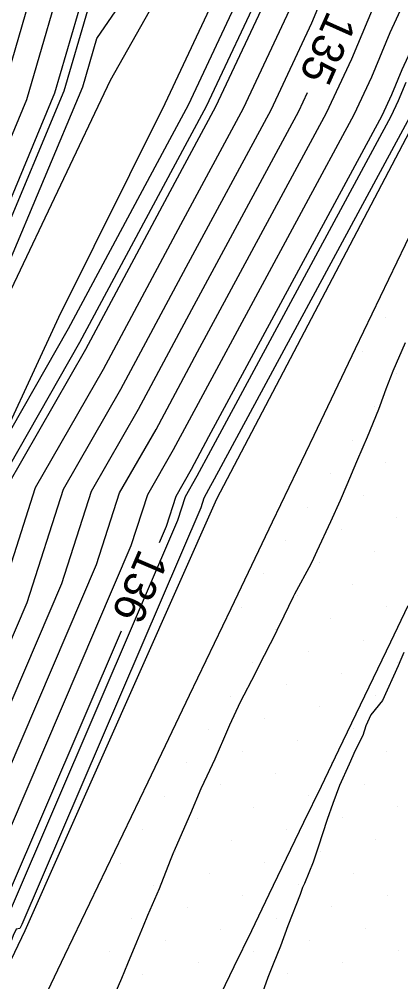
# Model space of a CAD drawing. Extents: x 2354170 to 2357230, y 866100 to 868290.
# Drawn here: x 2355778.3 to 2355802.1, y 867254.1 to 867314.2 of the extents above; entities that cross this region are included whole.
import ezdxf

# ---------------------------------------------------------------- set-up
doc = ezdxf.new("R2010")
doc.units = 0
for name, color, linetype in [('Default', 7, 'Continuous'), ('DTM Contours Major', 7, 'Continuous'), ('DTM Contours Major Text', 7, 'Continuous'), ('DTM Contours Minor', 7, 'Continuous'), ('Exist DTM Breakline', 7, 'Continuous'), ('Exist DTM Scan Elevation Point', 7, 'Continuous'), ('Exist Roads EOP', 7, 'Continuous'), ('PH Exist DTM Breakline', 7, 'Continuous')]:
    doc.layers.add(name, color=color, linetype=linetype)

msp = doc.modelspace()

# ---------------------------------------------------------------- linework, layer by layer
at = {"layer": 'Default'}
for points in [[(2355830.909, 867371.258), (2355825.778, 867361.266), (2355825.647, 867361.025), (2355824.381, 867359.044), (2355815.574, 867340.504), (2355814.203, 867337.555), (2355813.447, 867335.911), (2355812.786, 867333.998), (2355802.169, 867311.033), (2355801.525, 867309.478), (2355800.909, 867308.166), (2355790.104, 867288.131), (2355789.011, 867286.088), (2355788.052, 867284.414), (2355787.446, 867282.521), (2355787.012, 867281.509)], [(2355805.84, 867369.053), (2355799.51, 867354.751), (2355796.473, 867347.241), (2355796.308, 867346.861), (2355793.956, 867341.453), (2355793.91, 867341.325), (2355789.62, 867332.821), (2355785.91, 867326.784), (2355783.115, 867324.714), (2355780.505, 867320.898), (2355776.982, 867308.75), (2355775.749, 867305.798), (2355773.767, 867299.558), (2355771.394, 867293.107), (2355766.789, 867282.991), (2355765.086, 867280.18), (2355760.844, 867272.022), (2355758.971, 867267.629), (2355758.363, 867264.794), (2355753.122, 867253.385), (2355750.36, 867247.433), (2355744.411, 867235.621), (2355741.229, 867227.398), (2355734.778, 867215.308)], [(2355773.446, 867273.053), (2355774.463, 867275.424), (2355777.553, 867285.078), (2355782.442, 867293.612), (2355788.013, 867304.029), (2355790.556, 867308.744), (2355794.07, 867316.24), (2355797.751, 867325.117), (2355800.394, 867330.834), (2355803.307, 867339.269), (2355803.492, 867339.671), (2355809.443, 867352.471), (2355811.713, 867357.25), (2355815.654, 867363.416)], [(2355808.422, 867354.465), (2355801.706, 867340.024), (2355801.617, 867339.829), (2355798.328, 867330.306), (2355797.014, 867327.464), (2355792.828, 867317.366), (2355788.83, 867308.84), (2355787.665, 867306.679), (2355781.347, 867294.866), (2355776.342, 867286.129), (2355776.087, 867286.382), (2355774.154, 867289.404), (2355777.193, 867297.661), (2355777.482, 867298.573), (2355782.251, 867309.99), (2355783.124, 867313.001), (2355787.82, 867319.868), (2355788.292, 867320.217), (2355794.634, 867330.537), (2355795.697, 867332.645), (2355798.576, 867340.618), (2355799.138, 867341.909), (2355804.437, 867354.136)], [(2355745.86, 867201.035), (2355756.091, 867219.884), (2355761.217, 867229.328), (2355763.548, 867233.852), (2355771.163, 867254.343), (2355773.189, 867258.095), (2355775.364, 867258.598), (2355776.621, 867261.144), (2355785.282, 867281.338), (2355786.303, 867284.525), (2355787.916, 867287.342), (2355789.755, 867290.78), (2355799.184, 867308.262), (2355800.282, 867310.605), (2355801.433, 867313.38), (2355810.72, 867333.471)], [(2355745.316, 867206.04), (2355753.437, 867221.003), (2355757.507, 867228.5), (2355761.734, 867236.707), (2355767.795, 867253.015), (2355770.731, 867258.452), (2355773.883, 867259.181), (2355775.705, 867262.871), (2355783.118, 867280.155), (2355784.553, 867284.636), (2355786.822, 867288.596), (2355789.407, 867293.43), (2355797.458, 867308.358), (2355799.04, 867311.732), (2355800.696, 867315.727), (2355808.655, 867332.943)], [(2355744.226, 867216.048), (2355748.13, 867223.241), (2355750.086, 867226.845), (2355758.107, 867242.415), (2355761.059, 867250.358), (2355765.814, 867259.165), (2355770.921, 867260.347), (2355773.873, 867266.323), (2355778.791, 867277.789), (2355781.053, 867284.857), (2355784.632, 867291.104), (2355788.71, 867298.73), (2355794.007, 867308.551), (2355796.555, 867313.986), (2355799.224, 867320.422), (2355804.524, 867331.888)], [(2355733.896, 867196.697), (2355743.681, 867221.052), (2355745.476, 867224.36), (2355746.376, 867226.017), (2355756.294, 867245.27), (2355757.691, 867249.029), (2355763.356, 867259.522), (2355769.44, 867260.93), (2355772.957, 867268.05), (2355776.627, 867276.607), (2355779.303, 867284.968), (2355783.537, 867292.358), (2355788.362, 867301.38), (2355792.281, 867308.647), (2355795.313, 867315.113), (2355798.487, 867322.769), (2355802.459, 867331.361)], [(2355789.951, 867326.398), (2355787.498, 867322.406), (2355786.252, 867321.483), (2355782.251, 867315.633), (2355780.494, 867309.576), (2355776.904, 867300.981), (2355776.051, 867298.293), (2355771.407, 867285.673), (2355770.329, 867283.305), (2355767.069, 867277.921), (2355765.962, 867275.792), (2355761.901, 867266.266), (2355760.581, 867260.118), (2355760.359, 867259.633), (2355757.87, 867254.27), (2355760.898, 867259.879), (2355767.958, 867261.513), (2355770.962, 867267.593)], [(2355781.378, 867318.265), (2355778.738, 867309.163), (2355776.327, 867303.389), (2355774.909, 867298.926), (2355771.4, 867289.39), (2355768.559, 867283.148), (2355766.078, 867279.05), (2355763.403, 867273.907), (2355760.436, 867266.947), (2355759.472, 867262.456), (2355756.741, 867256.509), (2355752.627, 867247.645), (2355743.766, 867230.052), (2355742.303, 867226.271), (2355739.337, 867220.712), (2355729.029, 867200.926)], [(2355750.951, 867222.43), (2355753.796, 867227.672), (2355759.921, 867239.561), (2355764.427, 867251.686), (2355768.272, 867258.809), (2355772.402, 867259.764), (2355774.789, 867264.597), (2355780.954, 867278.972), (2355782.803, 867284.746), (2355785.727, 867289.85), (2355789.058, 867296.08), (2355795.733, 867308.455), (2355796.281, 867309.625)], [(2355802.635, 867308.069), (2355790.452, 867285.481), (2355790.106, 867284.834), (2355789.802, 867284.303), (2355789.61, 867283.703), (2355778.454, 867257.692), (2355778.326, 867257.433), (2355778.105, 867257.382), (2355777.899, 867257), (2355775.738, 867251.187), (2355772.312, 867239.733), (2355770.526, 867236.115), (2355768.921, 867232.739), (2355767.406, 867229.209), (2355765.58, 867225.039), (2355763.758, 867221.711), (2355762.094, 867218.001), (2355760.212, 867213.811)], [(2355802.36, 867294.001), (2355801.6, 867292.233), (2355801.164, 867291.095), (2355800.789, 867290.073), (2355800.698, 867289.832), (2355799.988, 867288.106), (2355799.726, 867287.478), (2355799.335, 867286.577), (2355798.73, 867285.139), (2355798.311, 867284.156), (2355797.706, 867282.819), (2355796.864, 867280.991), (2355796.641, 867280.526), (2355796.49, 867280.177), (2355795.469, 867278.304), (2355795.383, 867278.148), (2355794.791, 867276.931), (2355794.36, 867276.039), (2355794.294, 867275.896), (2355793.215, 867273.8), (2355793.006, 867273.361), (2355792.079, 867271.554), (2355791.412, 867270.123), (2355791.028, 867269.251), (2355790.488, 867268.011), (2355789.993, 867266.939), (2355789.627, 867266.151), (2355788.965, 867264.621), (2355788.017, 867262.428), (2355787.954, 867262.292), (2355787.91, 867262.193), (2355787.702, 867261.685), (2355787.011, 867259.918), (2355786.283, 867258.254), (2355786.021, 867257.576), (2355785.599, 867256.581), (2355785.048, 867255.222), (2355784.67, 867254.317), (2355784.053, 867252.883)], [(2355784.647, 867275.994), (2355777.538, 867259.418), (2355776.845, 867258.016), (2355775.647, 867257.738), (2355774.531, 867255.672), (2355765.361, 867230.998), (2355764.927, 867230.155), (2355758.745, 867218.765), (2355746.405, 867196.031), (2355744.83, 867192.111), (2355741.779, 867186.373)], [(2355802.28, 867274.658), (2355802.045, 867274.092), (2355801.997, 867273.985), (2355801.932, 867273.826), (2355800.957, 867271.675), (2355800.223, 867270.766), (2355799.914, 867270.088), (2355799.729, 867269.49), (2355799.246, 867268.555), (2355798.884, 867267.691), (2355798.275, 867266.367), (2355797.863, 867265.23), (2355797.51, 867264.235), (2355796.932, 867262.506), (2355796.836, 867262.206), (2355796.628, 867261.584), (2355796.097, 867260.252), (2355795.973, 867259.984), (2355795.819, 867259.548), (2355795.043, 867257.602), (2355794.589, 867256.337), (2355794.131, 867255.208), (2355793.806, 867254.374), (2355793.241, 867252.799)]]:
    msp.add_lwpolyline(points, dxfattribs=at)
at = {"layer": 'DTM Contours Major'}
msp.add_lwpolyline([(2355750.951, 867222.43), (2355753.796, 867227.672), (2355759.921, 867239.561), (2355764.427, 867251.686), (2355768.272, 867258.809), (2355772.402, 867259.764), (2355774.789, 867264.597), (2355780.954, 867278.972), (2355782.803, 867284.746), (2355785.727, 867289.85), (2355789.058, 867296.08), (2355795.733, 867308.455), (2355796.281, 867309.625)], dxfattribs=at)
at = {"layer": 'DTM Contours Minor'}
for points in [[(2355782.542, 867314.756), (2355781.08, 867309.714), (2355777.097, 867300.179), (2355776.431, 867298.083), (2355771.409, 867284.434), (2355770.919, 867283.358), (2355767.399, 867277.545), (2355766.815, 867276.42), (2355763.773, 867269.285), (2355762.859, 867266.735), (2355762.379, 867265.875), (2355761.187, 867260.254), (2355767.465, 867261.707), (2355771.735, 867270.352), (2355773.741, 867275.029), (2355776.97, 867285.115), (2355782.077, 867294.03), (2355787.897, 867304.913), (2355789.981, 867308.776), (2355793.656, 867316.615)], [(2355802.415, 867310.25), (2355801.939, 867309.103), (2355801.485, 867308.134), (2355790.22, 867287.247), (2355789.376, 867285.67), (2355788.636, 867284.377), (2355788.168, 867282.915), (2355777.843, 867258.842), (2355777.339, 867257.821), (2355776.466, 867257.619), (2355775.654, 867256.115), (2355769.092, 867238.459)]]:
    msp.add_lwpolyline(points, dxfattribs=at)
at = {"layer": 'Exist DTM Breakline'}
msp.add_lwpolyline([(2355790.614, 867252.818), (2355791.706, 867255.067), (2355792.794, 867257.318), (2355793.883, 867259.569), (2355794.971, 867261.819), (2355796.056, 867264.072), (2355797.138, 867266.325), (2355798.22, 867268.579), (2355799.303, 867270.833), (2355800.387, 867273.085), (2355801.473, 867275.337), (2355802.559, 867277.589)], dxfattribs=at)
at = {"layer": 'Exist DTM Scan Elevation Point'}
for p, q in [((2355801.115, 867295.551), (2355801.115, 867295.551)), ((2355799.736, 867293.466), (2355799.736, 867293.466)), ((2355801.821, 867292.087), (2355801.821, 867292.087)), ((2355800.441, 867290.002), (2355800.441, 867290.002)), ((2355799.062, 867287.917), (2355799.062, 867287.917)), ((2355801.147, 867286.538), (2355801.147, 867286.538)), ((2355797.682, 867285.832), (2355797.682, 867285.832)), ((2355799.767, 867284.453), (2355799.767, 867284.453)), ((2355796.303, 867283.747), (2355796.303, 867283.747)), ((2355801.852, 867283.073), (2355801.852, 867283.073)), ((2355798.388, 867282.368), (2355798.388, 867282.368)), ((2355794.924, 867281.662), (2355794.924, 867281.662)), ((2355800.473, 867280.988), (2355800.473, 867280.988)), ((2355797.009, 867280.283), (2355797.009, 867280.283)), ((2355793.544, 867279.577), (2355793.544, 867279.577)), ((2355799.094, 867278.903), (2355799.094, 867278.903)), ((2355795.629, 867278.198), (2355795.629, 867278.198)), ((2355792.165, 867277.492), (2355792.165, 867277.492)), ((2355801.179, 867277.524), (2355801.179, 867277.524)), ((2355797.714, 867276.818), (2355797.714, 867276.818)), ((2355794.25, 867276.113), (2355794.25, 867276.113)), ((2355799.799, 867275.439), (2355799.799, 867275.439)), ((2355796.335, 867274.733), (2355796.335, 867274.733)), ((2355792.87, 867274.028), (2355792.87, 867274.028)), ((2355801.884, 867274.059), (2355801.884, 867274.059)), ((2355798.42, 867273.354), (2355798.42, 867273.354)), ((2355794.955, 867272.648), (2355794.955, 867272.648)), ((2355791.491, 867271.943), (2355791.491, 867271.943)), ((2355800.505, 867271.974), (2355800.505, 867271.974)), ((2355797.04, 867271.269), (2355797.04, 867271.269)), ((2355793.576, 867270.563), (2355793.576, 867270.563)), ((2355790.111, 867269.858), (2355790.111, 867269.858)), ((2355799.125, 867269.889), (2355799.125, 867269.889)), ((2355795.661, 867269.184), (2355795.661, 867269.184)), ((2355792.196, 867268.478), (2355792.196, 867268.478)), ((2355801.21, 867268.51), (2355801.21, 867268.51)), ((2355788.732, 867267.773), (2355788.732, 867267.773)), ((2355797.746, 867267.804), (2355797.746, 867267.804)), ((2355794.281, 867267.099), (2355794.281, 867267.099)), ((2355790.817, 867266.393), (2355790.817, 867266.393)), ((2355799.831, 867266.425), (2355799.831, 867266.425)), ((2355787.353, 867265.688), (2355787.353, 867265.688)), ((2355796.366, 867265.719), (2355796.366, 867265.719)), ((2355792.902, 867265.014), (2355792.902, 867265.014)), ((2355801.916, 867265.046), (2355801.916, 867265.046)), ((2355789.438, 867264.308), (2355789.438, 867264.308)), ((2355798.451, 867264.34), (2355798.451, 867264.34)), ((2355785.973, 867263.603), (2355785.973, 867263.603)), ((2355794.987, 867263.634), (2355794.987, 867263.634)), ((2355791.523, 867262.929), (2355791.523, 867262.929)), ((2355800.536, 867262.961), (2355800.536, 867262.961)), ((2355788.058, 867262.223), (2355788.058, 867262.223)), ((2355797.072, 867262.255), (2355797.072, 867262.255)), ((2355784.594, 867261.518), (2355784.594, 867261.518)), ((2355793.608, 867261.549), (2355793.608, 867261.549)), ((2355790.143, 867260.844), (2355790.143, 867260.844)), ((2355799.157, 867260.876), (2355799.157, 867260.876)), ((2355786.679, 867260.138), (2355786.679, 867260.138)), ((2355795.693, 867260.17), (2355795.693, 867260.17)), ((2355792.228, 867259.464), (2355792.228, 867259.464)), ((2355801.242, 867259.496), (2355801.242, 867259.496)), ((2355788.764, 867258.759), (2355788.764, 867258.759)), ((2355797.778, 867258.791), (2355797.778, 867258.791)), ((2355785.299, 867258.053), (2355785.299, 867258.053)), ((2355794.313, 867258.085), (2355794.313, 867258.085)), ((2355790.849, 867257.379), (2355790.849, 867257.379)), ((2355799.863, 867257.411), (2355799.863, 867257.411)), ((2355787.384, 867256.674), (2355787.384, 867256.674)), ((2355796.398, 867256.706), (2355796.398, 867256.706)), ((2355783.92, 867255.968), (2355783.92, 867255.968)), ((2355792.934, 867256), (2355792.934, 867256)), ((2355801.948, 867256.032), (2355801.948, 867256.032)), ((2355789.469, 867255.295), (2355789.469, 867255.295)), ((2355798.483, 867255.326), (2355798.483, 867255.326)), ((2355786.005, 867254.589), (2355786.005, 867254.589)), ((2355795.019, 867254.621), (2355795.019, 867254.621))]:
    msp.add_line(p, q, dxfattribs=at)
at = {"layer": 'Exist Roads EOP'}
msp.add_lwpolyline([(2355804.445, 867304.451), (2355801.851, 867299.04), (2355799.258, 867293.63), (2355796.666, 867288.218), (2355794.075, 867282.807), (2355791.485, 867277.395), (2355788.895, 867271.982), (2355786.304, 867266.57), (2355783.713, 867261.159), (2355781.12, 867255.748), (2355778.526, 867250.338), (2355775.929, 867244.929), (2355773.33, 867239.521), (2355770.729, 867234.114), (2355768.124, 867228.709), (2355765.516, 867223.306), (2355762.904, 867217.904), (2355760.289, 867212.504)], dxfattribs=at)
at = {"layer": 'PH Exist DTM Breakline'}
for points in [[(2355733.904, 867164.206), (2355765.776, 867230.345), (2355778.661, 867257.301), (2355790.614, 867284.252), (2355803.107, 867308.043), (2355817.409, 867336.922), (2355827.772, 867359.525), (2355841.278, 867386.994), (2355852.798, 867412.529), (2355867.28, 867441.904), (2355883.374, 867474.253), (2355896.796, 867502.102), (2355908.86, 867526.367), (2355922.081, 867554.096), (2355936.076, 867582.784), (2355949.187, 867610.376), (2355961.672, 867635.798), (2355976.85, 867667.702), (2355992.257, 867701.069), (2355996.148, 867709.73)], [(2355677.815, 867084.975), (2355685.547, 867103.916), (2355695.671, 867123.567), (2355705.448, 867145.837), (2355707.937, 867155.486), (2355712.188, 867165.902), (2355715.773, 867173.905), (2355743.217, 867225.312), (2355754.664, 867247.835), (2355760.68, 867259.91), (2355762.17, 867266.141), (2355767.769, 867277.123), (2355771.411, 867283.401), (2355777.779, 867297.336), (2355783.987, 867310.399), (2355788.775, 867318.885), (2355796.286, 867329.785), (2355800.026, 867340.356), (2355807.314, 867356.627), (2355810.405, 867367.165), (2355819.229, 867383.864), (2355826.406, 867397.642), (2355834.416, 867416.958), (2355839.636, 867428.918)], [(2355796.286, 867329.785), (2355791.776, 867318.32), (2355787.37, 867308.922), (2355780.733, 867295.57), (2355775.902, 867285.183), (2355770.262, 867273.128), (2355764.848, 867262.737), (2355760.68, 867259.91)]]:
    msp.add_lwpolyline(points, dxfattribs=at)

# ---------------------------------------------------------------- texts
at = {"layer": 'Default'}
for s, rotation, p in [('135', 245.9326, (2355797.557, 867314.798)), ('136', 246.78553, (2355785.795, 867281.208))]:
    msp.add_text(s, height=2, rotation=rotation, dxfattribs=at).set_placement(p)
at = {"layer": 'DTM Contours Major Text'}
msp.add_text('135', height=2, rotation=245.9326, dxfattribs=at).set_placement((2355797.557, 867314.798))

doc.saveas('drawing.dxf')
